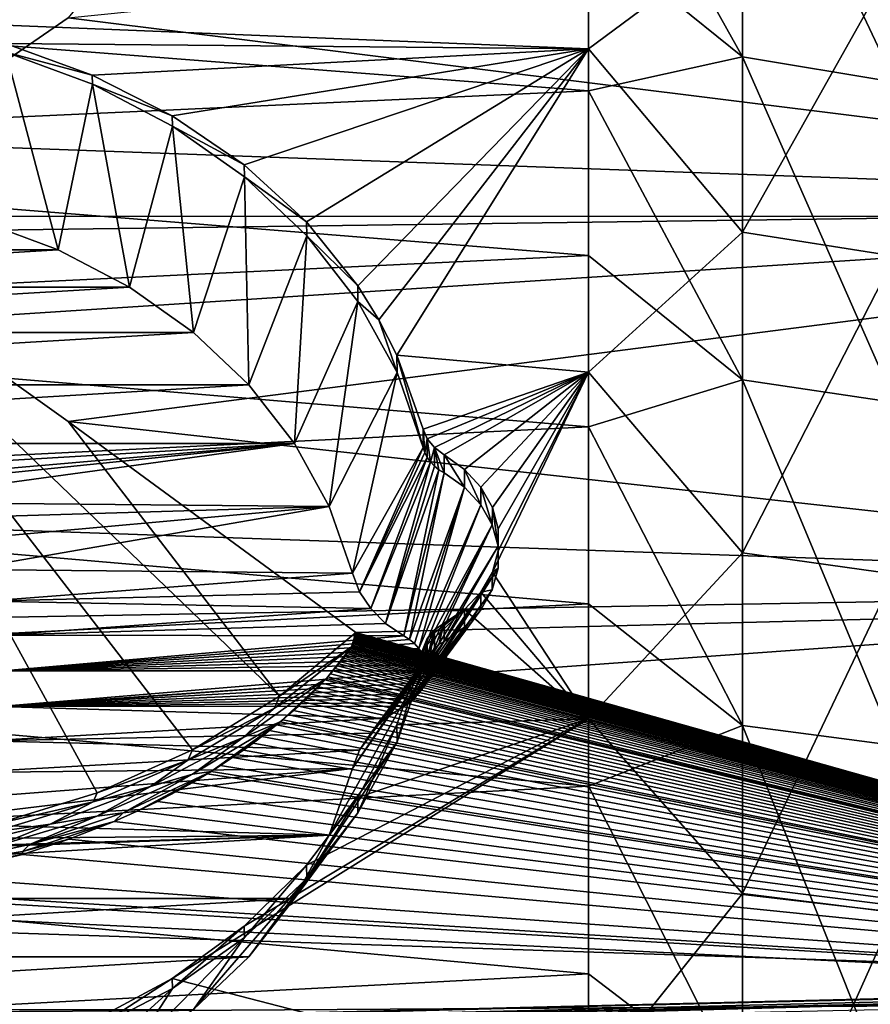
# Model space of a CAD drawing. Header units: metres. Extents: x -22 to 73, y -229 to 22.
# Tile 435 of 447: x 62.57 to 66, y 8.86 to 12.84. Entities that reach past the tile are written whole.
import ezdxf

# ---------------------------------------------------------------- set-up
doc = ezdxf.new("R2010")
doc.units = ezdxf.units.M
doc.layers.add('solid_509500_SW0001', color=7, linetype='CONTINUOUS')

msp = doc.modelspace()

# ---------------------------------------------------------------- linework, layer by layer
at = {"layer": 'solid_509500_SW0001'}
for points in [[(62.467476, 14.391605, 52.555748), (62.878754, 14.264891, 52.467022), (61.599998, 12.045105, 50.797806)], [(62.878754, 14.264891, 52.467022), (63.263596, 14.091173, 52.345383), (61.599998, 12.045105, 50.797806)], [(63.263596, 14.091173, 52.345383), (63.614048, 13.874043, 52.193348), (61.599998, 12.045105, 50.797806)], [(64.861679, 13.91882, 55.507469), (62.092049, 12.845408, 54.207142), (62.140434, 12.831539, 54.197701)], [(64.861679, 12.720585, 54.289288), (64.861679, 13.91882, 55.507469), (62.140434, 12.831539, 54.197701)], [(65.48349, 13.18253, 54.83427), (64.861679, 13.91882, 55.507469), (64.861679, 12.720585, 54.289288)], [(63.614048, 13.874043, 52.193348), (62.762138, 12.846208, 51.387505), (61.599998, 12.045105, 50.797806)], [(65.48349, 13.889622, 80.747246), (65.48349, 12.688466, 81.943344), (64.861679, 13.801345, 80.947975)], [(65.48349, 13.889622, 80.747246), (66.098099, 13.778349, 80.645126), (66.098099, 12.586816, 81.831635)], [(65.48349, 13.889622, 80.747246), (66.098099, 12.586816, 81.831635), (65.48349, 12.688466, 81.943344)], [(65.48349, 12.688466, 81.943344), (64.861679, 13.190406, 81.569832), (64.861679, 13.801345, 80.947975)], [(53.799999, 12.638116, 84.771347), (69.205086, 12.078847, 85.17852), (69.207748, 13.522199, 84.067055)], [(53.799999, 13.377833, 84.187454), (53.799999, 12.638116, 84.771347), (69.207748, 13.522199, 84.067055)], [(62.762138, 12.846208, 51.387505), (69.192436, 13.496729, 51.911549), (69.192398, 12.044147, 50.797138)], [(59.599998, 12.962036, 82.164238), (64.861679, 13.190406, 81.569832), (64.861679, 12.551476, 82.162895)], [(65.48349, 12.688466, 81.943344), (64.861679, 12.551476, 82.162895), (64.861679, 13.190406, 81.569832)], [(65.48349, 11.98035, 53.731617), (65.48349, 13.18253, 54.83427), (64.861679, 12.720585, 54.289288)], [(66.098099, 13.075666, 54.940998), (65.48349, 13.18253, 54.83427), (65.48349, 11.98035, 53.731617)], [(66.098099, 11.883231, 53.847282), (66.098099, 13.075666, 54.940998), (65.48349, 11.98035, 53.731617)], [(59.599998, 12.310474, 82.734047), (59.599998, 12.962036, 82.164238), (64.861679, 12.551476, 82.162895)], [(61.599998, 12.045105, 50.797806), (62.762138, 12.846208, 51.387505), (69.192398, 12.044147, 50.797138)], [(64.861679, 12.720585, 54.289288), (62.140434, 12.831539, 54.197701), (62.508801, 12.742543, 54.141712)], [(64.861679, 12.720585, 54.289288), (62.508801, 12.742543, 54.141712), (62.858109, 12.614994, 54.050175)], [(62.509647, 12.707378, 54.191395), (62.858109, 12.614994, 54.050175), (62.508801, 12.742543, 54.141712)], [(64.861679, 12.720585, 54.289288), (62.858109, 12.614994, 54.050175), (63.181358, 12.450686, 53.925938)], [(64.861679, 12.720585, 54.289288), (63.181358, 12.450686, 53.925938), (63.471855, 12.25199, 53.77272)], [(64.861679, 12.720585, 54.289288), (63.471855, 12.25199, 53.77272), (63.72337, 12.022007, 53.595028)], [(64.861679, 12.720585, 54.289288), (63.72337, 12.022007, 53.595028), (63.930538, 11.764411, 53.397831)], [(64.861679, 12.720585, 54.289288), (63.930538, 11.764411, 53.397831), (64.015999, 11.626664, 53.293625)], [(64.861679, 12.720585, 54.289288), (64.015999, 11.626664, 53.293625), (64.088676, 11.483887, 53.186684)], [(64.861679, 11.416172, 53.185551), (64.861679, 12.720585, 54.289288), (64.088676, 11.483887, 53.186684)], [(65.48349, 11.98035, 53.731617), (64.861679, 12.720585, 54.289288), (64.861679, 11.416172, 53.185551)], [(62.721325, 11.909609, 54.609409), (62.509647, 12.707378, 54.191395), (62.409687, 12.024495, 54.689854)], [(62.509647, 12.707378, 54.191395), (62.859756, 12.578309, 54.101021), (62.858109, 12.614994, 54.050175)], [(62.721325, 11.909609, 54.609409), (62.859756, 12.578309, 54.101021), (62.509647, 12.707378, 54.191395)], [(65.48349, 12.688466, 81.943344), (65.48349, 11.384727, 83.026703), (64.861679, 12.551476, 82.162895)], [(65.48349, 12.688466, 81.943344), (66.098099, 12.586816, 81.831635), (66.098099, 11.293522, 82.906326)], [(65.48349, 12.688466, 81.943344), (66.098099, 11.293522, 82.906326), (65.48349, 11.384727, 83.026703)], [(53.799999, 12.638116, 84.771347), (53.799999, 11.872946, 85.321465), (69.205086, 12.078847, 85.17852)], [(62.859756, 12.578309, 54.101021), (63.181358, 12.450686, 53.925938), (62.858109, 12.614994, 54.050175)], [(63.009426, 11.759043, 54.503983), (62.859756, 12.578309, 54.101021), (62.721325, 11.909609, 54.609409)], [(62.859756, 12.578309, 54.101021), (63.183414, 12.409158, 53.982578), (63.181358, 12.450686, 53.925938)], [(63.009426, 11.759043, 54.503983), (63.183414, 12.409158, 53.982578), (62.859756, 12.578309, 54.101021)], [(59.599998, 12.310474, 82.734047), (64.861679, 12.551476, 82.162895), (64.861679, 11.885912, 82.725906)], [(65.48349, 11.384727, 83.026703), (64.861679, 11.885912, 82.725906), (64.861679, 12.551476, 82.162895)], [(63.183414, 12.409158, 53.982578), (63.471855, 12.25199, 53.77272), (63.181358, 12.450686, 53.925938)], [(63.267941, 11.575957, 54.375786), (63.183414, 12.409158, 53.982578), (63.009426, 11.759043, 54.503983)], [(63.183414, 12.409158, 53.982578), (63.473831, 12.203476, 53.838558), (63.471855, 12.25199, 53.77272)], [(63.267941, 11.575957, 54.375786), (63.473831, 12.203476, 53.838558), (63.183414, 12.409158, 53.982578)], [(59.599998, 11.634413, 83.273521), (59.599998, 12.310474, 82.734047), (64.861679, 11.885912, 82.725906)], [(63.473831, 12.203476, 53.838558), (63.72337, 12.022007, 53.595028), (63.471855, 12.25199, 53.77272)], [(63.491447, 11.364194, 54.227509), (63.473831, 12.203476, 53.838558), (63.267941, 11.575957, 54.375786)], [(63.473831, 12.203476, 53.838558), (63.724926, 11.965578, 53.671982), (63.72337, 12.022007, 53.595028)], [(63.491447, 11.364194, 54.227509), (63.724926, 11.965578, 53.671982), (63.473831, 12.203476, 53.838558)], [(53.799999, 11.083866, 85.8367), (69.202759, 10.544668, 86.160667), (69.205086, 12.078847, 85.17852)], [(53.799999, 11.872946, 85.321465), (53.799999, 11.083866, 85.8367), (69.205086, 12.078847, 85.17852)], [(62.762138, 11.216976, 50.246708), (61.599998, 12.045105, 50.797806), (69.192398, 12.044147, 50.797138)], [(63.614048, 10.108191, 49.556469), (61.599998, 12.045105, 50.797806), (62.762138, 11.216976, 50.246708)], [(63.263596, 9.891062, 49.404434), (61.599998, 12.045105, 50.797806), (63.614048, 10.108191, 49.556469)], [(62.878754, 9.717344, 49.282795), (61.599998, 12.045105, 50.797806), (63.263596, 9.891062, 49.404434)], [(62.467476, 9.59063, 49.194069), (61.599998, 12.045105, 50.797806), (62.878754, 9.717344, 49.282795)], [(62.762138, 11.216976, 50.246708), (69.192398, 12.044147, 50.797138), (69.192436, 10.500143, 49.813549)], [(62.721325, 11.909609, 54.609409), (62.409687, 12.024495, 54.689854), (60.478676, 11.909609, 54.609409)], [(63.724926, 11.965578, 53.671982), (63.930538, 11.764411, 53.397831), (63.72337, 12.022007, 53.595028)], [(63.675255, 11.128197, 54.06226), (63.724926, 11.965578, 53.671982), (63.491447, 11.364194, 54.227509)], [(63.675255, 11.128197, 54.06226), (63.931419, 11.700453, 53.48634), (63.724926, 11.965578, 53.671982)], [(63.724926, 11.965578, 53.671982), (63.931419, 11.700453, 53.48634), (63.930538, 11.764411, 53.397831)], [(65.48349, 10.686323, 52.73835), (65.48349, 11.98035, 53.731617), (64.861679, 11.416172, 53.185551)], [(66.098099, 11.883231, 53.847282), (65.48349, 11.98035, 53.731617), (65.48349, 10.686323, 52.73835)], [(59.599998, 11.634413, 83.273521), (64.861679, 11.885912, 82.725906), (64.861679, 11.195126, 83.25766)], [(62.721325, 11.909609, 54.609409), (60.478676, 11.909609, 54.609409), (60.190575, 11.759043, 54.503983)], [(63.009426, 11.759043, 54.503983), (62.721325, 11.909609, 54.609409), (60.190575, 11.759043, 54.503983)], [(65.48349, 11.384727, 83.026703), (64.861679, 11.195126, 83.25766), (64.861679, 11.885912, 82.725906)], [(66.098099, 10.599695, 52.862064), (66.098099, 11.883231, 53.847282), (65.48349, 10.686323, 52.73835)], [(63.009426, 11.759043, 54.503983), (60.190575, 11.759043, 54.503983), (59.93206, 11.575957, 54.375786)], [(63.267941, 11.575957, 54.375786), (63.009426, 11.759043, 54.503983), (59.93206, 11.575957, 54.375786)], [(63.931419, 11.700453, 53.48634), (64.015999, 11.626664, 53.293625), (63.930538, 11.764411, 53.397831)], [(63.815502, 10.872917, 53.883511), (63.931419, 11.700453, 53.48634), (63.675255, 11.128197, 54.06226)], [(63.815502, 10.872917, 53.883511), (64.088982, 11.413661, 53.285522), (63.931419, 11.700453, 53.48634)], [(63.931419, 11.700453, 53.48634), (64.088982, 11.413661, 53.285522), (64.015999, 11.626664, 53.293625)], [(59.599998, 10.934754, 83.78199), (59.599998, 11.634413, 83.273521), (64.861679, 11.195126, 83.25766)], [(64.088982, 11.413661, 53.285522), (64.088676, 11.483887, 53.186684), (64.015999, 11.626664, 53.293625)], [(63.267941, 11.575957, 54.375786), (59.93206, 11.575957, 54.375786), (59.708553, 11.364194, 54.227509)], [(63.491447, 11.364194, 54.227509), (63.267941, 11.575957, 54.375786), (59.708553, 11.364194, 54.227509)], [(64.861679, 11.416172, 53.185551), (64.088676, 11.483887, 53.186684), (64.194305, 11.185807, 52.967232)], [(64.194305, 11.111219, 53.073753), (64.194305, 11.185807, 52.967232), (64.088676, 11.483887, 53.186684)], [(64.088982, 11.413661, 53.285522), (64.194305, 11.111219, 53.073753), (64.088676, 11.483887, 53.186684)], [(63.909252, 10.603716, 53.695015), (64.088982, 11.413661, 53.285522), (63.815502, 10.872917, 53.883511)], [(63.909252, 10.603716, 53.695015), (64.194305, 11.111219, 53.073753), (64.088982, 11.413661, 53.285522)], [(64.861679, 11.416172, 53.185551), (64.194305, 11.185807, 52.967232), (64.211151, 11.146321, 52.93903)], [(64.861679, 11.416172, 53.185551), (64.211151, 11.146321, 52.93903), (64.239746, 11.111204, 52.914963)], [(64.861679, 11.416172, 53.185551), (64.239746, 11.111204, 52.914963), (64.278648, 11.082484, 52.896378)], [(64.861679, 11.416172, 53.185551), (64.278648, 11.082484, 52.896378), (64.361923, 11.02331, 52.858536)], [(64.861679, 11.416172, 53.185551), (64.361923, 11.02331, 52.858536), (64.427849, 10.951477, 52.81076)], [(64.861679, 11.416172, 53.185551), (64.427849, 10.951477, 52.81076), (64.473732, 10.869795, 52.75515)], [(64.861679, 11.416172, 53.185551), (64.497063, 10.694122, 52.6329), (64.473724, 10.607761, 52.571674)], [(64.861679, 10.016469, 52.205467), (64.861679, 11.416172, 53.185551), (64.473724, 10.607761, 52.571674)], [(64.861679, 11.416172, 53.185551), (64.473732, 10.869795, 52.75515), (64.497063, 10.782749, 52.694954)], [(64.861679, 11.416172, 53.185551), (64.497063, 10.782749, 52.694954), (64.497063, 10.694122, 52.6329)], [(65.48349, 10.686323, 52.73835), (64.861679, 11.416172, 53.185551), (64.861679, 10.016469, 52.205467)], [(65.48349, 11.384727, 83.026703), (65.48349, 9.988948, 83.988586), (64.861679, 11.195126, 83.25766)], [(65.48349, 11.384727, 83.026703), (66.098099, 11.293522, 82.906326), (66.098099, 9.908924, 83.860497)], [(65.48349, 11.384727, 83.026703), (66.098099, 9.908924, 83.860497), (65.48349, 9.988948, 83.988586)], [(63.491447, 11.364194, 54.227509), (59.708553, 11.364194, 54.227509), (59.524746, 11.128197, 54.06226)], [(63.675255, 11.128197, 54.06226), (63.491447, 11.364194, 54.227509), (59.524746, 11.128197, 54.06226)], [(63.922863, 10.364244, 49.73576), (62.762138, 11.216976, 50.246708), (69.192436, 10.500143, 49.813549)], [(63.614048, 10.108191, 49.556469), (62.762138, 11.216976, 50.246708), (63.922863, 10.364244, 49.73576)], [(59.599998, 10.934754, 83.78199), (64.861679, 11.195126, 83.25766), (64.861679, 10.480582, 83.75705)], [(64.201187, 11.090857, 53.059494), (64.211151, 11.146321, 52.93903), (64.194305, 11.185807, 52.967232)], [(64.201187, 11.090857, 53.059494), (64.194305, 11.185807, 52.967232), (64.194305, 11.111219, 53.073753)], [(65.48349, 9.988948, 83.988586), (64.861679, 10.480582, 83.75705), (64.861679, 11.195126, 83.25766)], [(64.201187, 11.090857, 53.059494), (64.211205, 11.071388, 53.045864), (64.211151, 11.146321, 52.93903)], [(64.224197, 11.053138, 53.033085), (64.239746, 11.111204, 52.914963), (64.211151, 11.146321, 52.93903)], [(64.211205, 11.071388, 53.045864), (64.224197, 11.053138, 53.033085), (64.211151, 11.146321, 52.93903)], [(63.675255, 11.128197, 54.06226), (59.524746, 11.128197, 54.06226), (59.384495, 10.872917, 53.883511)], [(61.599998, 10.946896, 53.93531), (63.675255, 11.128197, 54.06226), (59.384495, 10.872917, 53.883511)], [(61.599998, 10.946896, 53.93531), (61.775597, 10.932728, 53.925392), (63.675255, 11.128197, 54.06226)], [(61.775597, 10.932728, 53.925392), (61.944431, 10.890773, 53.896015), (63.675255, 11.128197, 54.06226)], [(61.944431, 10.890773, 53.896015), (63.815502, 10.872917, 53.883511), (63.675255, 11.128197, 54.06226)], [(63.9375, 10.529476, 53.643032), (64.194305, 11.111219, 53.073753), (63.909252, 10.603716, 53.695015)], [(64.201187, 11.090857, 53.059494), (64.194305, 11.111219, 53.073753), (63.9375, 10.529476, 53.643032)], [(64.201187, 11.090857, 53.059494), (63.9375, 10.529476, 53.643032), (64.211205, 11.071388, 53.045864)], [(64.224197, 11.053138, 53.033085), (64.239952, 11.036409, 53.02137), (64.239746, 11.111204, 52.914963)], [(64.278648, 11.008599, 53.001896), (64.278648, 11.082484, 52.896378), (64.239746, 11.111204, 52.914963)], [(64.258202, 11.021481, 53.010918), (64.278648, 11.008599, 53.001896), (64.239746, 11.111204, 52.914963)], [(64.239952, 11.036409, 53.02137), (64.258202, 11.021481, 53.010918), (64.239746, 11.111204, 52.914963)], [(53.799999, 11.083866, 85.8367), (53.799999, 10.272465, 86.316017), (69.202759, 10.544668, 86.160667)], [(64.211205, 11.071388, 53.045864), (63.9375, 10.529476, 53.643032), (63.982658, 10.461075, 53.595135)], [(64.211205, 11.071388, 53.045864), (63.982658, 10.461075, 53.595135), (64.224197, 11.053138, 53.033085)], [(64.224197, 11.053138, 53.033085), (63.982658, 10.461075, 53.595135), (64.043037, 10.401067, 53.553116)], [(64.224197, 11.053138, 53.033085), (64.043037, 10.401067, 53.553116), (64.239952, 11.036409, 53.02137)], [(64.361748, 10.951266, 52.961754), (64.361923, 11.02331, 52.858536), (64.278648, 11.082484, 52.896378)], [(64.278648, 11.008599, 53.001896), (64.361748, 10.951266, 52.961754), (64.278648, 11.082484, 52.896378)], [(64.239952, 11.036409, 53.02137), (64.043037, 10.401067, 53.553116), (64.258202, 11.021481, 53.010918)], [(64.258202, 11.021481, 53.010918), (64.043037, 10.401067, 53.553116), (64.116379, 10.351693, 53.518547)], [(64.258202, 11.021481, 53.010918), (64.116379, 10.351693, 53.518547), (64.278648, 11.008599, 53.001896)], [(64.361748, 10.951266, 52.961754), (64.427757, 10.880588, 52.912262), (64.361923, 11.02331, 52.858536)], [(64.427757, 10.880588, 52.912262), (64.427849, 10.951477, 52.81076), (64.361923, 11.02331, 52.858536)], [(64.278648, 11.008599, 53.001896), (64.116379, 10.351693, 53.518547), (64.13942, 10.337008, 53.508263)], [(64.278648, 11.008599, 53.001896), (64.13942, 10.337008, 53.508263), (64.361748, 10.951266, 52.961754)], [(59.599998, 10.212348, 84.258781), (59.599998, 10.934754, 83.78199), (64.861679, 10.480582, 83.75705)], [(64.361748, 10.951266, 52.961754), (64.13942, 10.337008, 53.508263), (64.159737, 10.319837, 53.496239)], [(64.361748, 10.951266, 52.961754), (64.159737, 10.319837, 53.496239), (64.176949, 10.3005, 53.4827)], [(64.361748, 10.951266, 52.961754), (64.176949, 10.3005, 53.4827), (64.427757, 10.880588, 52.912262)], [(64.427757, 10.880588, 52.912262), (64.473579, 10.7999, 52.855762), (64.427849, 10.951477, 52.81076)], [(64.473579, 10.7999, 52.855762), (64.473732, 10.869795, 52.75515), (64.427849, 10.951477, 52.81076)], [(61.944431, 10.890773, 53.896015), (62.100006, 10.822655, 53.848316), (63.815502, 10.872917, 53.883511)], [(62.100006, 10.822655, 53.848316), (62.236382, 10.730976, 53.784122), (63.815502, 10.872917, 53.883511)], [(62.236382, 10.730976, 53.784122), (62.348316, 10.61925, 53.705891), (63.815502, 10.872917, 53.883511)], [(62.348316, 10.61925, 53.705891), (63.909252, 10.603716, 53.695015), (63.815502, 10.872917, 53.883511)], [(64.427757, 10.880588, 52.912262), (64.176949, 10.3005, 53.4827), (64.190681, 10.279399, 53.467926)], [(64.427757, 10.880588, 52.912262), (64.190681, 10.279399, 53.467926), (64.473579, 10.7999, 52.855762)], [(64.473579, 10.7999, 52.855762), (64.49704, 10.713015, 52.794926), (64.473732, 10.869795, 52.75515)], [(64.49704, 10.713015, 52.794926), (64.497063, 10.782749, 52.694954), (64.473732, 10.869795, 52.75515)], [(64.473579, 10.7999, 52.855762), (64.190681, 10.279399, 53.467926), (64.200699, 10.25692, 53.452187)], [(64.473579, 10.7999, 52.855762), (64.200699, 10.25692, 53.452187), (64.206779, 10.233527, 53.435806)], [(64.473579, 10.7999, 52.855762), (64.206779, 10.233527, 53.435806), (64.49704, 10.713015, 52.794926)], [(64.49704, 10.624029, 52.732616), (64.497063, 10.694122, 52.6329), (64.497063, 10.782749, 52.694954)], [(64.49704, 10.713015, 52.794926), (64.49704, 10.624029, 52.732616), (64.497063, 10.782749, 52.694954)], [(64.49704, 10.713015, 52.794926), (64.206779, 10.233527, 53.435806), (64.208824, 10.209661, 53.419094)], [(64.49704, 10.713015, 52.794926), (64.208824, 10.209661, 53.419094), (64.49704, 10.624029, 52.732616)], [(64.49704, 10.624029, 52.732616), (64.473724, 10.607761, 52.571674), (64.497063, 10.694122, 52.6329)], [(65.48349, 9.310373, 51.86208), (65.48349, 10.686323, 52.73835), (64.861679, 10.016469, 52.205467)], [(66.098099, 10.599695, 52.862064), (65.48349, 10.686323, 52.73835), (65.48349, 9.310373, 51.86208)], [(62.348316, 10.61925, 53.705891), (62.431496, 10.491779, 53.616634), (63.909252, 10.603716, 53.695015)], [(64.49704, 10.624029, 52.732616), (64.206779, 10.185794, 53.402382), (64.200699, 10.162401, 53.386002)], [(64.49704, 10.624029, 52.732616), (64.200699, 10.162401, 53.386002), (64.473579, 10.537143, 52.67178)], [(64.49704, 10.624029, 52.732616), (64.208824, 10.209661, 53.419094), (64.206779, 10.185794, 53.402382)], [(64.49704, 10.624029, 52.732616), (64.473579, 10.537143, 52.67178), (64.473724, 10.607761, 52.571674)], [(62.431496, 10.491779, 53.616634), (63.9375, 10.529476, 53.643032), (63.909252, 10.603716, 53.695015)], [(64.861679, 10.016469, 52.205467), (64.473724, 10.607761, 52.571674), (64.427841, 10.527582, 52.513943)], [(64.473579, 10.537143, 52.67178), (64.427841, 10.527582, 52.513943), (64.473724, 10.607761, 52.571674)], [(66.098099, 9.2349, 51.992901), (66.098099, 10.599695, 52.862064), (65.48349, 9.310373, 51.86208)], [(53.799999, 9.440376, 86.758446), (69.200768, 8.931247, 87.006126), (69.202759, 10.544668, 86.160667)], [(53.799999, 10.272465, 86.316017), (53.799999, 9.440376, 86.758446), (69.202759, 10.544668, 86.160667)], [(64.473579, 10.537143, 52.67178), (64.200699, 10.162401, 53.386002), (64.190681, 10.139922, 53.370262)], [(64.473579, 10.537143, 52.67178), (64.190681, 10.139922, 53.370262), (64.427757, 10.456456, 52.61528)], [(64.473579, 10.537143, 52.67178), (64.427757, 10.456456, 52.61528), (64.427841, 10.527582, 52.513943)], [(62.431496, 10.491779, 53.616634), (63.982658, 10.461075, 53.595135), (63.9375, 10.529476, 53.643032)], [(63.922863, 10.364244, 49.73576), (69.192436, 10.500143, 49.813549), (69.192551, 8.876286, 48.968143)], [(64.861679, 10.016469, 52.205467), (64.427841, 10.527582, 52.513943), (64.361893, 10.458105, 52.462772)], [(64.427757, 10.456456, 52.61528), (64.361893, 10.458105, 52.462772), (64.427841, 10.527582, 52.513943)], [(59.599998, 10.212348, 84.258781), (64.861679, 10.480582, 83.75705), (64.861679, 9.743799, 84.222992)], [(62.431496, 10.491779, 53.616634), (62.482708, 10.353473, 53.519791), (63.982658, 10.461075, 53.595135)], [(62.482708, 10.353473, 53.519791), (64.043037, 10.401067, 53.553116), (63.982658, 10.461075, 53.595135)], [(64.427757, 10.456456, 52.61528), (64.176949, 10.118821, 53.355488), (64.159737, 10.099484, 53.341946)], [(64.427757, 10.456456, 52.61528), (64.159737, 10.099484, 53.341946), (64.361748, 10.385777, 52.565792)], [(64.427757, 10.456456, 52.61528), (64.190681, 10.139922, 53.370262), (64.176949, 10.118821, 53.355488)], [(64.361893, 10.458105, 52.462772), (64.211151, 10.340418, 52.374729), (64.194305, 10.300411, 52.347271)], [(64.861679, 10.016469, 52.205467), (64.361893, 10.458105, 52.462772), (64.194305, 10.300411, 52.347271)], [(64.361893, 10.458105, 52.462772), (64.239746, 10.375043, 52.399498), (64.211151, 10.340418, 52.374729)], [(64.361893, 10.458105, 52.462772), (64.278648, 10.402328, 52.420128), (64.239746, 10.375043, 52.399498)], [(64.278648, 10.328444, 52.525646), (64.278648, 10.402328, 52.420128), (64.361893, 10.458105, 52.462772)], [(64.361748, 10.385777, 52.565792), (64.278648, 10.328444, 52.525646), (64.361893, 10.458105, 52.462772)], [(64.427757, 10.456456, 52.61528), (64.361748, 10.385777, 52.565792), (64.361893, 10.458105, 52.462772)], [(65.48349, 9.988948, 83.988586), (64.861679, 9.743799, 84.222992), (64.861679, 10.480582, 83.75705)], [(62.482708, 10.353473, 53.519791), (64.116379, 10.351693, 53.518547), (64.043037, 10.401067, 53.553116)], [(64.361748, 10.385777, 52.565792), (64.13942, 10.082314, 53.329926), (64.116379, 10.067628, 53.319641)], [(64.361748, 10.385777, 52.565792), (64.116379, 10.067628, 53.319641), (64.278648, 10.328444, 52.525646)], [(64.361748, 10.385777, 52.565792), (64.159737, 10.099484, 53.341946), (64.13942, 10.082314, 53.329926)], [(64.211205, 10.265655, 52.481682), (64.211151, 10.340418, 52.374729), (64.239746, 10.375043, 52.399498)], [(64.224197, 10.283905, 52.494461), (64.211205, 10.265655, 52.481682), (64.239746, 10.375043, 52.399498)], [(64.239952, 10.300634, 52.506176), (64.224197, 10.283905, 52.494461), (64.239746, 10.375043, 52.399498)], [(64.239952, 10.300634, 52.506176), (64.239746, 10.375043, 52.399498), (64.278648, 10.402328, 52.420128)], [(64.258202, 10.315563, 52.516628), (64.239952, 10.300634, 52.506176), (64.278648, 10.402328, 52.420128)], [(64.258202, 10.315563, 52.516628), (64.278648, 10.402328, 52.420128), (64.278648, 10.328444, 52.525646)], [(62.482708, 10.353473, 53.519791), (62.5, 10.209661, 53.419094), (64.116379, 10.351693, 53.518547)], [(62.5, 10.209661, 53.419094), (64.13942, 10.337008, 53.508263), (64.116379, 10.351693, 53.518547)], [(62.5, 10.209661, 53.419094), (64.159737, 10.319837, 53.496239), (64.13942, 10.337008, 53.508263)], [(63.614048, 10.108191, 49.556469), (63.922863, 10.364244, 49.73576), (63.904747, 10.307085, 49.703442)], [(63.904747, 10.307085, 49.703442), (63.922863, 10.364244, 49.73576), (63.906063, 10.309218, 49.704643)], [(63.906063, 10.309218, 49.704643), (63.922863, 10.364244, 49.73576), (63.908958, 10.314042, 49.707363)], [(63.908958, 10.314042, 49.707363), (63.922863, 10.364244, 49.73576), (63.911636, 10.318673, 49.709976)], [(63.911636, 10.318673, 49.709976), (63.922863, 10.364244, 49.73576), (63.914021, 10.322989, 49.71241)], [(63.914021, 10.322989, 49.71241), (63.922863, 10.364244, 49.73576), (63.916122, 10.326975, 49.714661)], [(63.916122, 10.326975, 49.714661), (63.922863, 10.364244, 49.73576), (63.917976, 10.330683, 49.716755)], [(63.917976, 10.330683, 49.716755), (63.922863, 10.364244, 49.73576), (63.919617, 10.334163, 49.718723)], [(63.919617, 10.334163, 49.718723), (63.922863, 10.364244, 49.73576), (63.921051, 10.337425, 49.72057)], [(63.919617, 10.334163, 49.718723), (63.921051, 10.337425, 49.72057), (69.192551, 8.876286, 48.968143)], [(63.921051, 10.337425, 49.72057), (63.922863, 10.364244, 49.73576), (63.922291, 10.340486, 49.722298)], [(63.921051, 10.337425, 49.72057), (63.922291, 10.340486, 49.722298), (69.192551, 8.876286, 48.968143)], [(63.922291, 10.340486, 49.722298), (63.922863, 10.364244, 49.73576), (63.923351, 10.343366, 49.72393)], [(63.922291, 10.340486, 49.722298), (63.923351, 10.343366, 49.72393), (69.192551, 8.876286, 48.968143)], [(63.924011, 10.363164, 49.735149), (63.922863, 10.364244, 49.73576), (69.192551, 8.876286, 48.968143)], [(63.92487, 10.361892, 49.734425), (63.922863, 10.364244, 49.73576), (63.924011, 10.363164, 49.735149)], [(63.92548, 10.360439, 49.733601), (63.922863, 10.364244, 49.73576), (63.92487, 10.361892, 49.734425)], [(63.925861, 10.358825, 49.732685), (63.922863, 10.364244, 49.73576), (63.92548, 10.360439, 49.733601)], [(63.926037, 10.357072, 49.731693), (63.922863, 10.364244, 49.73576), (63.925861, 10.358825, 49.732685)], [(63.926025, 10.3552, 49.730633), (63.922863, 10.364244, 49.73576), (63.926037, 10.357072, 49.731693)], [(63.925838, 10.353179, 49.729485), (63.922863, 10.364244, 49.73576), (63.926025, 10.3552, 49.730633)], [(63.92548, 10.350987, 49.728245), (63.922863, 10.364244, 49.73576), (63.925838, 10.353179, 49.729485)], [(63.924946, 10.34862, 49.726902), (63.922863, 10.364244, 49.73576), (63.92548, 10.350987, 49.728245)], [(63.924236, 10.346078, 49.725464), (63.922863, 10.364244, 49.73576), (63.924946, 10.34862, 49.726902)], [(63.923351, 10.343366, 49.72393), (63.922863, 10.364244, 49.73576), (63.924236, 10.346078, 49.725464)], [(63.923351, 10.343366, 49.72393), (63.924236, 10.346078, 49.725464), (69.192551, 8.876286, 48.968143)], [(63.92487, 10.361892, 49.734425), (63.924011, 10.363164, 49.735149), (69.192551, 8.876286, 48.968143)], [(63.924236, 10.346078, 49.725464), (63.924946, 10.34862, 49.726902), (69.192551, 8.876286, 48.968143)], [(63.92548, 10.360439, 49.733601), (63.92487, 10.361892, 49.734425), (69.192551, 8.876286, 48.968143)], [(63.924946, 10.34862, 49.726902), (63.92548, 10.350987, 49.728245), (69.192551, 8.876286, 48.968143)], [(63.925861, 10.358825, 49.732685), (63.92548, 10.360439, 49.733601), (69.192551, 8.876286, 48.968143)], [(63.92548, 10.350987, 49.728245), (63.925838, 10.353179, 49.729485), (69.192551, 8.876286, 48.968143)], [(63.925838, 10.353179, 49.729485), (63.926025, 10.3552, 49.730633), (69.192551, 8.876286, 48.968143)], [(63.926037, 10.357072, 49.731693), (63.925861, 10.358825, 49.732685), (69.192551, 8.876286, 48.968143)], [(63.926025, 10.3552, 49.730633), (63.926037, 10.357072, 49.731693), (69.192551, 8.876286, 48.968143)], [(64.194305, 10.225823, 52.453793), (64.194305, 10.300411, 52.347271), (64.211151, 10.340418, 52.374729)], [(64.201187, 10.246186, 52.468048), (64.194305, 10.225823, 52.453793), (64.211151, 10.340418, 52.374729)], [(64.211205, 10.265655, 52.481682), (64.201187, 10.246186, 52.468048), (64.211151, 10.340418, 52.374729)], [(62.5, 10.209661, 53.419094), (64.176949, 10.3005, 53.4827), (64.159737, 10.319837, 53.496239)], [(62.5, 10.209661, 53.419094), (64.190681, 10.279399, 53.467926), (64.176949, 10.3005, 53.4827)], [(63.594559, 10.059128, 49.529819), (63.904747, 10.307085, 49.703442), (63.803791, 10.179529, 49.632172)], [(63.614048, 10.108191, 49.556469), (63.904747, 10.307085, 49.703442), (63.594559, 10.059128, 49.529819)], [(63.803791, 10.179529, 49.632172), (63.904747, 10.307085, 49.703442), (63.809906, 10.186234, 49.635887)], [(63.809906, 10.186234, 49.635887), (63.904747, 10.307085, 49.703442), (63.820705, 10.198281, 49.642574)], [(63.820705, 10.198281, 49.642574), (63.904747, 10.307085, 49.703442), (63.830521, 10.209486, 49.648804)], [(63.830521, 10.209486, 49.648804), (63.904747, 10.307085, 49.703442), (63.839405, 10.219862, 49.654579)], [(63.839405, 10.219862, 49.654579), (63.904747, 10.307085, 49.703442), (63.847446, 10.229457, 49.659927)], [(63.847446, 10.229457, 49.659927), (63.904747, 10.307085, 49.703442), (63.854717, 10.238322, 49.664875)], [(63.854717, 10.238322, 49.664875), (63.904747, 10.307085, 49.703442), (63.86129, 10.246511, 49.669453)], [(63.86129, 10.246511, 49.669453), (63.904747, 10.307085, 49.703442), (63.867237, 10.254078, 49.673683)], [(63.867237, 10.254078, 49.673683), (63.904747, 10.307085, 49.703442), (63.872627, 10.26108, 49.677605)], [(63.872627, 10.26108, 49.677605), (63.904747, 10.307085, 49.703442), (63.877525, 10.267577, 49.681244)], [(63.877525, 10.267577, 49.681244), (63.904747, 10.307085, 49.703442), (63.881996, 10.273631, 49.684639)], [(63.881996, 10.273631, 49.684639), (63.904747, 10.307085, 49.703442), (63.886097, 10.279306, 49.68782)], [(63.886097, 10.279306, 49.68782), (63.904747, 10.307085, 49.703442), (63.889896, 10.284672, 49.690834)], [(63.889896, 10.284672, 49.690834), (63.904747, 10.307085, 49.703442), (63.893436, 10.289793, 49.693714)], [(63.893436, 10.289793, 49.693714), (63.904747, 10.307085, 49.703442), (63.896782, 10.294737, 49.696491)], [(63.893436, 10.289793, 49.693714), (63.896782, 10.294737, 49.696491), (69.192551, 8.876286, 48.968143)], [(63.896782, 10.294737, 49.696491), (63.904747, 10.307085, 49.703442), (63.899971, 10.299576, 49.699215)], [(63.896782, 10.294737, 49.696491), (63.899971, 10.299576, 49.699215), (69.192551, 8.876286, 48.968143)], [(63.899971, 10.299576, 49.699215), (63.904747, 10.307085, 49.703442), (63.903053, 10.304381, 49.70192)], [(63.899971, 10.299576, 49.699215), (63.903053, 10.304381, 49.70192), (69.192551, 8.876286, 48.968143)], [(63.903053, 10.304381, 49.70192), (63.904747, 10.307085, 49.703442), (69.192551, 8.876286, 48.968143)], [(63.904747, 10.307085, 49.703442), (63.906063, 10.309218, 49.704643), (69.192551, 8.876286, 48.968143)], [(63.906063, 10.309218, 49.704643), (63.908958, 10.314042, 49.707363), (69.192551, 8.876286, 48.968143)], [(63.908958, 10.314042, 49.707363), (63.911636, 10.318673, 49.709976), (69.192551, 8.876286, 48.968143)], [(63.911636, 10.318673, 49.709976), (63.914021, 10.322989, 49.71241), (69.192551, 8.876286, 48.968143)], [(63.914021, 10.322989, 49.71241), (63.916122, 10.326975, 49.714661), (69.192551, 8.876286, 48.968143)], [(63.916122, 10.326975, 49.714661), (63.917976, 10.330683, 49.716755), (69.192551, 8.876286, 48.968143)], [(63.917976, 10.330683, 49.716755), (63.919617, 10.334163, 49.718723), (69.192551, 8.876286, 48.968143)], [(64.239952, 10.300634, 52.506176), (64.043037, 10.018254, 53.285069), (63.982658, 9.958246, 53.243053)], [(64.239952, 10.300634, 52.506176), (63.982658, 9.958246, 53.243053), (64.224197, 10.283905, 52.494461)], [(64.278648, 10.328444, 52.525646), (64.116379, 10.067628, 53.319641), (64.043037, 10.018254, 53.285069)], [(64.258202, 10.315563, 52.516628), (64.278648, 10.328444, 52.525646), (64.043037, 10.018254, 53.285069)], [(64.258202, 10.315563, 52.516628), (64.043037, 10.018254, 53.285069), (64.239952, 10.300634, 52.506176)], [(64.861679, 10.016469, 52.205467), (64.194305, 10.300411, 52.347271), (64.088722, 9.992342, 52.142288)], [(64.088982, 9.923383, 52.24202), (64.088722, 9.992342, 52.142288), (64.194305, 10.300411, 52.347271)], [(64.088982, 9.923383, 52.24202), (64.194305, 10.300411, 52.347271), (64.194305, 10.225823, 52.453793)], [(62.5, 10.209661, 53.419094), (64.200699, 10.25692, 53.452187), (64.190681, 10.279399, 53.467926)], [(62.5, 10.209661, 53.419094), (64.206779, 10.233527, 53.435806), (64.200699, 10.25692, 53.452187)], [(63.867237, 10.254078, 49.673683), (63.872627, 10.26108, 49.677605), (69.192551, 8.876286, 48.968143)], [(63.872627, 10.26108, 49.677605), (63.877525, 10.267577, 49.681244), (69.192551, 8.876286, 48.968143)], [(63.877525, 10.267577, 49.681244), (63.881996, 10.273631, 49.684639), (69.192551, 8.876286, 48.968143)], [(63.881996, 10.273631, 49.684639), (63.886097, 10.279306, 49.68782), (69.192551, 8.876286, 48.968143)], [(63.886097, 10.279306, 49.68782), (63.889896, 10.284672, 49.690834), (69.192551, 8.876286, 48.968143)], [(63.889896, 10.284672, 49.690834), (63.893436, 10.289793, 49.693714), (69.192551, 8.876286, 48.968143)], [(64.224197, 10.283905, 52.494461), (63.982658, 9.958246, 53.243053), (63.9375, 9.889845, 53.195156)], [(64.224197, 10.283905, 52.494461), (63.9375, 9.889845, 53.195156), (64.211205, 10.265655, 52.481682)], [(64.211205, 10.265655, 52.481682), (63.9375, 9.889845, 53.195156), (64.201187, 10.246186, 52.468048)], [(62.5, 10.209661, 53.419094), (64.208824, 10.209661, 53.419094), (64.206779, 10.233527, 53.435806)], [(64.194305, 10.225823, 52.453793), (63.909252, 9.815605, 53.143173), (63.815502, 9.546404, 52.954678)], [(64.088982, 9.923383, 52.24202), (64.194305, 10.225823, 52.453793), (63.815502, 9.546404, 52.954678)], [(63.830521, 10.209486, 49.648804), (63.839405, 10.219862, 49.654579), (69.192551, 8.876286, 48.968143)], [(63.839405, 10.219862, 49.654579), (63.847446, 10.229457, 49.659927), (69.192551, 8.876286, 48.968143)], [(63.847446, 10.229457, 49.659927), (63.854717, 10.238322, 49.664875), (69.192551, 8.876286, 48.968143)], [(63.854717, 10.238322, 49.664875), (63.86129, 10.246511, 49.669453), (69.192551, 8.876286, 48.968143)], [(63.86129, 10.246511, 49.669453), (63.867237, 10.254078, 49.673683), (69.192551, 8.876286, 48.968143)], [(64.201187, 10.246186, 52.468048), (63.9375, 9.889845, 53.195156), (63.909252, 9.815605, 53.143173)], [(64.201187, 10.246186, 52.468048), (63.909252, 9.815605, 53.143173), (64.194305, 10.225823, 52.453793)], [(59.599998, 9.469394, 84.702415), (59.599998, 10.212348, 84.258781), (64.861679, 9.743799, 84.222992)], [(62.482708, 10.065848, 53.318394), (64.206779, 10.185794, 53.402382), (64.208824, 10.209661, 53.419094)], [(62.482708, 10.065848, 53.318394), (64.208824, 10.209661, 53.419094), (62.5, 10.209661, 53.419094)], [(62.482708, 10.065848, 53.318394), (64.200699, 10.162401, 53.386002), (64.206779, 10.185794, 53.402382)], [(63.467903, 9.940416, 49.464748), (63.803791, 10.179529, 49.632172), (63.617641, 10.003841, 49.535896)], [(63.594559, 10.059128, 49.529819), (63.803791, 10.179529, 49.632172), (63.467903, 9.940416, 49.464748)], [(63.617641, 10.003841, 49.535896), (63.803791, 10.179529, 49.632172), (63.628002, 10.012503, 49.540592)], [(63.628002, 10.012503, 49.540592), (63.803791, 10.179529, 49.632172), (63.650883, 10.032036, 49.551201)], [(63.650883, 10.032036, 49.551201), (63.803791, 10.179529, 49.632172), (63.671745, 10.05033, 49.561157)], [(63.671745, 10.05033, 49.561157), (63.803791, 10.179529, 49.632172), (63.690945, 10.067606, 49.570587)], [(63.690945, 10.067606, 49.570587), (63.803791, 10.179529, 49.632172), (63.708843, 10.084109, 49.579613)], [(63.708843, 10.084109, 49.579613), (63.803791, 10.179529, 49.632172), (63.725746, 10.100082, 49.588364)], [(63.725746, 10.100082, 49.588364), (63.803791, 10.179529, 49.632172), (63.741859, 10.115675, 49.596928)], [(63.741859, 10.115675, 49.596928), (63.803791, 10.179529, 49.632172), (63.75721, 10.130889, 49.605297)], [(63.75721, 10.130889, 49.605297), (63.803791, 10.179529, 49.632172), (63.771732, 10.145636, 49.613426)], [(63.771732, 10.145636, 49.613426), (63.803791, 10.179529, 49.632172), (63.785385, 10.15983, 49.621265)], [(63.785385, 10.15983, 49.621265), (63.803791, 10.179529, 49.632172), (63.798122, 10.173391, 49.628769)], [(63.798122, 10.173391, 49.628769), (63.803791, 10.179529, 49.632172), (69.192551, 8.876286, 48.968143)], [(63.803791, 10.179529, 49.632172), (63.809906, 10.186234, 49.635887), (69.192551, 8.876286, 48.968143)], [(63.809906, 10.186234, 49.635887), (63.820705, 10.198281, 49.642574), (69.192551, 8.876286, 48.968143)], [(63.820705, 10.198281, 49.642574), (63.830521, 10.209486, 49.648804), (69.192551, 8.876286, 48.968143)], [(62.482708, 10.065848, 53.318394), (64.190681, 10.139922, 53.370262), (64.200699, 10.162401, 53.386002)], [(62.482708, 10.065848, 53.318394), (64.176949, 10.118821, 53.355488), (64.190681, 10.139922, 53.370262)], [(63.75721, 10.130889, 49.605297), (63.771732, 10.145636, 49.613426), (69.192551, 8.876286, 48.968143)], [(63.771732, 10.145636, 49.613426), (63.785385, 10.15983, 49.621265), (69.192551, 8.876286, 48.968143)], [(63.785385, 10.15983, 49.621265), (63.798122, 10.173391, 49.628769), (69.192551, 8.876286, 48.968143)], [(62.482708, 10.065848, 53.318394), (64.159737, 10.099484, 53.341946), (64.176949, 10.118821, 53.355488)], [(62.482708, 10.065848, 53.318394), (64.13942, 10.082314, 53.329926), (64.159737, 10.099484, 53.341946)], [(63.263596, 9.891062, 49.404434), (63.614048, 10.108191, 49.556469), (63.594559, 10.059128, 49.529819)], [(63.708843, 10.084109, 49.579613), (63.725746, 10.100082, 49.588364), (69.192551, 8.876286, 48.968143)], [(63.725746, 10.100082, 49.588364), (63.741859, 10.115675, 49.596928), (69.192551, 8.876286, 48.968143)], [(63.741859, 10.115675, 49.596928), (63.75721, 10.130889, 49.605297), (69.192551, 8.876286, 48.968143)], [(62.482708, 10.065848, 53.318394), (62.431496, 9.927542, 53.221554), (64.043037, 10.018254, 53.285069)], [(62.482708, 10.065848, 53.318394), (64.116379, 10.067628, 53.319641), (64.13942, 10.082314, 53.329926)], [(62.482708, 10.065848, 53.318394), (64.043037, 10.018254, 53.285069), (64.116379, 10.067628, 53.319641)], [(63.245029, 9.849219, 49.382839), (63.594559, 10.059128, 49.529819), (63.467903, 9.940416, 49.464748)], [(63.263596, 9.891062, 49.404434), (63.594559, 10.059128, 49.529819), (63.245029, 9.849219, 49.382839)], [(63.671745, 10.05033, 49.561157), (63.690945, 10.067606, 49.570587), (69.192551, 8.876286, 48.968143)], [(63.690945, 10.067606, 49.570587), (63.708843, 10.084109, 49.579613), (69.192551, 8.876286, 48.968143)], [(62.431496, 9.927542, 53.221554), (63.982658, 9.958246, 53.243053), (64.043037, 10.018254, 53.285069)], [(64.861679, 10.016469, 52.205467), (63.472401, 9.179303, 51.62117), (63.18203, 8.967328, 51.486839)], [(64.861679, 8.533159, 51.35722), (64.861679, 10.016469, 52.205467), (63.18203, 8.967328, 51.486839)], [(64.861679, 10.016469, 52.205467), (63.723732, 9.424891, 51.776482), (63.472401, 9.179303, 51.62117)], [(63.628002, 10.012503, 49.540592), (63.650883, 10.032036, 49.551201), (69.192551, 8.876286, 48.968143)], [(63.650883, 10.032036, 49.551201), (63.671745, 10.05033, 49.561157), (69.192551, 8.876286, 48.968143)], [(64.861679, 10.016469, 52.205467), (63.93071, 9.698149, 51.951004), (63.723732, 9.424891, 51.776482)], [(64.861679, 10.016469, 52.205467), (64.088722, 9.992342, 52.142288), (63.93071, 9.698149, 51.951004)], [(65.48349, 9.310373, 51.86208), (64.861679, 10.016469, 52.205467), (64.861679, 8.533159, 51.35722)], [(63.26339, 9.792295, 49.387794), (63.617641, 10.003841, 49.535896), (63.339314, 9.804068, 49.429047)], [(63.467903, 9.940416, 49.464748), (63.617641, 10.003841, 49.535896), (63.26339, 9.792295, 49.387794)], [(63.339314, 9.804068, 49.429047), (63.617641, 10.003841, 49.535896), (63.376373, 9.827489, 49.441433)], [(63.376373, 9.827489, 49.441433), (63.617641, 10.003841, 49.535896), (63.425243, 9.859735, 49.458542)], [(63.425243, 9.859735, 49.458542), (63.617641, 10.003841, 49.535896), (63.469025, 9.890001, 49.47467)], [(63.469025, 9.890001, 49.47467), (63.617641, 10.003841, 49.535896), (63.508198, 9.918251, 49.48978)], [(63.508198, 9.918251, 49.48978), (63.617641, 10.003841, 49.535896), (63.543228, 9.944527, 49.503883)], [(63.543228, 9.944527, 49.503883), (63.617641, 10.003841, 49.535896), (63.574585, 9.96891, 49.517014)], [(63.574585, 9.96891, 49.517014), (63.617641, 10.003841, 49.535896), (63.602703, 9.991519, 49.529224)], [(63.574585, 9.96891, 49.517014), (63.602703, 9.991519, 49.529224), (69.192551, 8.876286, 48.968143)], [(63.602703, 9.991519, 49.529224), (63.617641, 10.003841, 49.535896), (69.192551, 8.876286, 48.968143)], [(63.617641, 10.003841, 49.535896), (63.628002, 10.012503, 49.540592), (69.192551, 8.876286, 48.968143)], [(63.931419, 9.636591, 52.041206), (63.93071, 9.698149, 51.951004), (64.088722, 9.992342, 52.142288)], [(63.931419, 9.636591, 52.041206), (64.088722, 9.992342, 52.142288), (64.088982, 9.923383, 52.24202)], [(65.48349, 9.988948, 83.988586), (65.48349, 8.51241, 84.821198), (64.861679, 9.743799, 84.222992)], [(65.48349, 9.988948, 83.988586), (66.098099, 9.908924, 83.860497), (66.098099, 8.444215, 84.68644)], [(65.48349, 9.988948, 83.988586), (66.098099, 8.444215, 84.68644), (65.48349, 8.51241, 84.821198)], [(62.431496, 9.927542, 53.221554), (63.9375, 9.889845, 53.195156), (63.982658, 9.958246, 53.243053)], [(63.093948, 9.743067, 49.326565), (63.467903, 9.940416, 49.464748), (63.26339, 9.792295, 49.387794)], [(63.245029, 9.849219, 49.382839), (63.467903, 9.940416, 49.464748), (63.093948, 9.743067, 49.326565)], [(63.508198, 9.918251, 49.48978), (63.543228, 9.944527, 49.503883), (69.192551, 8.876286, 48.968143)], [(63.543228, 9.944527, 49.503883), (63.574585, 9.96891, 49.517014), (69.192551, 8.876286, 48.968143)], [(62.431496, 9.927542, 53.221554), (62.348316, 9.800071, 53.132294), (63.9375, 9.889845, 53.195156)], [(63.469025, 9.890001, 49.47467), (63.508198, 9.918251, 49.48978), (69.192551, 8.876286, 48.968143)], [(64.088982, 9.923383, 52.24202), (63.815502, 9.546404, 52.954678), (63.675255, 9.291124, 52.775928)], [(63.931419, 9.636591, 52.041206), (64.088982, 9.923383, 52.24202), (63.675255, 9.291124, 52.775928)], [(62.348316, 9.800071, 53.132294), (63.909252, 9.815605, 53.143173), (63.9375, 9.889845, 53.195156)], [(62.878754, 9.717344, 49.282795), (63.263596, 9.891062, 49.404434), (63.245029, 9.849219, 49.382839)], [(63.376373, 9.827489, 49.441433), (63.425243, 9.859735, 49.458542), (69.192551, 8.876286, 48.968143)], [(63.425243, 9.859735, 49.458542), (63.469025, 9.890001, 49.47467), (69.192551, 8.876286, 48.968143)], [(62.863041, 9.6815, 49.2654), (63.245029, 9.849219, 49.382839), (63.093948, 9.743067, 49.326565)], [(62.878754, 9.717344, 49.282795), (63.245029, 9.849219, 49.382839), (62.863041, 9.6815, 49.2654)], [(63.339314, 9.804068, 49.429047), (63.376373, 9.827489, 49.441433), (69.192551, 8.876286, 48.968143)], [(62.100006, 9.596666, 52.989872), (63.815502, 9.546404, 52.954678), (63.909252, 9.815605, 53.143173)], [(62.236382, 9.688345, 53.054066), (62.100006, 9.596666, 52.989872), (63.909252, 9.815605, 53.143173)], [(62.348316, 9.800071, 53.132294), (62.236382, 9.688345, 53.054066), (63.909252, 9.815605, 53.143173)], [(62.876869, 9.623475, 49.269585), (63.26339, 9.792295, 49.387794), (62.983921, 9.637079, 49.312149)], [(63.093948, 9.743067, 49.326565), (63.26339, 9.792295, 49.387794), (62.876869, 9.623475, 49.269585)], [(62.983921, 9.637079, 49.312149), (63.339314, 9.804068, 49.429047), (63.040226, 9.642847, 49.344826)], [(63.26339, 9.792295, 49.387794), (63.339314, 9.804068, 49.429047), (62.983921, 9.637079, 49.312149)], [(63.040226, 9.642847, 49.344826), (63.339314, 9.804068, 49.429047), (63.122971, 9.682901, 49.365585)], [(63.122971, 9.682901, 49.365585), (63.339314, 9.804068, 49.429047), (63.196697, 9.721385, 49.385632)], [(63.196697, 9.721385, 49.385632), (63.339314, 9.804068, 49.429047), (63.262711, 9.758234, 49.404922)], [(63.262711, 9.758234, 49.404922), (63.339314, 9.804068, 49.429047), (63.322269, 9.793566, 49.423508)], [(63.262711, 9.758234, 49.404922), (63.322269, 9.793566, 49.423508), (69.192551, 8.876286, 48.968143)], [(63.322269, 9.793566, 49.423508), (63.339314, 9.804068, 49.429047), (69.192551, 8.876286, 48.968143)], [(59.599998, 9.469394, 84.702415), (64.861679, 9.743799, 84.222992), (64.861679, 8.986341, 84.65451)], [(62.689461, 9.591413, 49.220375), (63.093948, 9.743067, 49.326565), (62.876869, 9.623475, 49.269585)], [(62.863041, 9.6815, 49.2654), (63.093948, 9.743067, 49.326565), (62.689461, 9.591413, 49.220375)], [(63.196697, 9.721385, 49.385632), (63.262711, 9.758234, 49.404922), (69.192551, 8.876286, 48.968143)], [(65.48349, 8.51241, 84.821198), (64.861679, 8.986341, 84.65451), (64.861679, 9.743799, 84.222992)], [(62.467476, 9.59063, 49.194069), (62.878754, 9.717344, 49.282795), (62.863041, 9.6815, 49.2654)], [(63.122971, 9.682901, 49.365585), (63.196697, 9.721385, 49.385632), (69.192551, 8.876286, 48.968143)], [(62.456131, 9.559279, 49.179821), (62.863041, 9.6815, 49.2654), (62.689461, 9.591413, 49.220375)], [(62.467476, 9.59063, 49.194069), (62.863041, 9.6815, 49.2654), (62.456131, 9.559279, 49.179821)], [(63.040226, 9.642847, 49.344826), (63.122971, 9.682901, 49.365585), (69.192551, 8.876286, 48.968143)], [(63.724926, 9.371466, 51.855564), (63.723732, 9.424891, 51.776482), (63.93071, 9.698149, 51.951004)], [(63.724926, 9.371466, 51.855564), (63.93071, 9.698149, 51.951004), (63.931419, 9.636591, 52.041206)], [(53.799999, 8.779965, 48.923515), (53.799999, 9.626987, 49.336636), (69.192551, 8.876286, 48.968143)], [(61.401718, 9.334158, 49.188473), (69.192551, 8.876286, 48.968143), (53.799999, 9.626987, 49.336636)], [(62.465378, 9.500473, 49.183456), (62.876869, 9.623475, 49.269585), (62.605583, 9.509511, 49.222824)], [(62.689461, 9.591413, 49.220375), (62.876869, 9.623475, 49.269585), (62.465378, 9.500473, 49.183456)], [(62.605583, 9.509511, 49.222824), (62.983921, 9.637079, 49.312149), (62.947159, 9.601418, 49.323471)], [(62.876869, 9.623475, 49.269585), (62.983921, 9.637079, 49.312149), (62.605583, 9.509511, 49.222824)], [(62.947159, 9.601418, 49.323471), (63.040226, 9.642847, 49.344826), (69.192551, 8.876286, 48.968143)], [(62.983921, 9.637079, 49.312149), (63.040226, 9.642847, 49.344826), (62.947159, 9.601418, 49.323471)], [(63.931419, 9.636591, 52.041206), (63.675255, 9.291124, 52.775928), (63.491447, 9.055127, 52.61068)], [(63.724926, 9.371466, 51.855564), (63.931419, 9.636591, 52.041206), (63.491447, 9.055127, 52.61068)], [(62.100006, 9.596666, 52.989872), (61.944431, 9.528548, 52.942173), (63.815502, 9.546404, 52.954678)], [(62.262711, 9.488557, 49.148354), (62.689461, 9.591413, 49.220375), (62.465378, 9.500473, 49.183456)], [(62.456131, 9.559279, 49.179821), (62.689461, 9.591413, 49.220375), (62.262711, 9.488557, 49.148354)], [(62.577873, 9.481023, 49.23917), (62.947159, 9.601418, 49.323471), (62.764202, 9.529904, 49.286877)], [(62.605583, 9.509511, 49.222824), (62.947159, 9.601418, 49.323471), (62.577873, 9.481023, 49.23917)], [(62.764202, 9.529904, 49.286877), (62.947159, 9.601418, 49.323471), (69.192551, 8.876286, 48.968143)], [(63.675255, 9.291124, 52.775928), (63.815502, 9.546404, 52.954678), (59.524746, 9.291124, 52.775928)], [(61.599998, 9.472425, 52.902878), (59.524746, 9.291124, 52.775928), (63.815502, 9.546404, 52.954678)], [(61.775597, 9.486593, 52.912796), (61.599998, 9.472425, 52.902878), (63.815502, 9.546404, 52.954678)], [(61.944431, 9.528548, 52.942173), (61.775597, 9.486593, 52.912796), (63.815502, 9.546404, 52.954678)], [(62.210232, 9.423247, 49.162422), (62.605583, 9.509511, 49.222824), (62.577873, 9.481023, 49.23917)], [(62.465378, 9.500473, 49.183456), (62.605583, 9.509511, 49.222824), (62.210232, 9.423247, 49.162422)], [(62.5769, 9.468895, 49.255936), (62.764202, 9.529904, 49.286877), (69.192551, 8.876286, 48.968143)], [(62.577873, 9.481023, 49.23917), (62.764202, 9.529904, 49.286877), (62.5769, 9.468895, 49.255936)], [(59.599998, 8.707751, 85.111839), (59.599998, 9.469394, 84.702415), (64.861679, 8.986341, 84.65451)], [(62.191994, 9.379315, 49.210949), (62.5769, 9.468895, 49.255936), (69.192551, 8.876286, 48.968143)], [(62.193024, 9.399678, 49.182209), (62.5769, 9.468895, 49.255936), (62.191994, 9.379315, 49.210949)], [(62.193024, 9.399678, 49.182209), (62.577873, 9.481023, 49.23917), (62.5769, 9.468895, 49.255936)], [(62.210232, 9.423247, 49.162422), (62.577873, 9.481023, 49.23917), (62.193024, 9.399678, 49.182209)], [(53.799999, 9.440376, 86.758446), (53.799999, 8.589276, 87.163101), (69.200768, 8.931247, 87.006126)], [(63.473831, 9.133568, 51.688984), (63.472401, 9.179303, 51.62117), (63.723732, 9.424891, 51.776482)], [(63.473831, 9.133568, 51.688984), (63.723732, 9.424891, 51.776482), (63.724926, 9.371466, 51.855564)], [(61.798286, 9.334158, 49.188473), (62.191994, 9.379315, 49.210949), (69.192551, 8.876286, 48.968143)], [(63.724926, 9.371466, 51.855564), (63.491447, 9.055127, 52.61068), (63.267941, 8.843364, 52.462402)], [(63.473831, 9.133568, 51.688984), (63.724926, 9.371466, 51.855564), (63.267941, 8.843364, 52.462402)], [(61.401718, 9.334158, 49.188473), (61.798286, 9.334158, 49.188473), (69.192551, 8.876286, 48.968143)], [(65.48349, 7.863048, 51.109528), (65.48349, 9.310373, 51.86208), (64.861679, 8.533159, 51.35722)], [(66.098099, 9.2349, 51.992901), (65.48349, 9.310373, 51.86208), (65.48349, 7.863048, 51.109528)], [(63.675255, 9.291124, 52.775928), (59.524746, 9.291124, 52.775928), (59.708553, 9.055127, 52.61068)], [(63.491447, 9.055127, 52.61068), (63.675255, 9.291124, 52.775928), (59.708553, 9.055127, 52.61068)], [(66.098099, 7.799306, 51.246452), (66.098099, 9.2349, 51.992901), (65.48349, 7.863048, 51.109528)], [(63.183414, 8.927886, 51.544964), (63.18203, 8.967328, 51.486839), (63.472401, 9.179303, 51.62117)], [(63.183414, 8.927886, 51.544964), (63.472401, 9.179303, 51.62117), (63.473831, 9.133568, 51.688984)], [(63.473831, 9.133568, 51.688984), (63.267941, 8.843364, 52.462402), (63.009426, 8.660278, 52.334206)], [(63.183414, 8.927886, 51.544964), (63.473831, 9.133568, 51.688984), (63.009426, 8.660278, 52.334206)], [(63.491447, 9.055127, 52.61068), (59.708553, 9.055127, 52.61068), (59.93206, 8.843364, 52.462402)], [(63.267941, 8.843364, 52.462402), (63.491447, 9.055127, 52.61068), (59.93206, 8.843364, 52.462402)], [(59.599998, 8.707751, 85.111839), (64.861679, 8.986341, 84.65451), (64.861679, 8.209811, 85.05069)], [(65.48349, 8.51241, 84.821198), (64.861679, 8.209811, 85.05069), (64.861679, 8.986341, 84.65451)], [(64.861679, 8.533159, 51.35722), (63.18203, 8.967328, 51.486839), (62.858135, 8.793977, 51.374672)], [(62.859756, 8.758735, 51.426525), (62.858135, 8.793977, 51.374672), (63.18203, 8.967328, 51.486839)], [(62.859756, 8.758735, 51.426525), (63.18203, 8.967328, 51.486839), (63.183414, 8.927886, 51.544964)], [(53.799999, 7.720878, 87.52916), (69.199074, 7.250747, 87.708542), (69.200768, 8.931247, 87.006126)], [(53.799999, 8.589276, 87.163101), (53.799999, 7.720878, 87.52916), (69.200768, 8.931247, 87.006126)], [(63.183414, 8.927886, 51.544964), (63.009426, 8.660278, 52.334206), (62.721325, 8.509712, 52.228775)], [(62.859756, 8.758735, 51.426525), (63.183414, 8.927886, 51.544964), (62.721325, 8.509712, 52.228775)], [(53.799999, 8.779965, 48.923515), (69.192551, 8.876286, 48.968143), (69.192741, 7.184731, 48.267296)], [(66.673874, 8.879604, 65.263779), (56.180256, 8.587592, 65.05014), (56.180428, 8.644492, 65.570137)], [(66.673874, 8.879604, 65.263779), (66.674034, 8.842626, 65.004745), (56.180256, 8.587592, 65.05014)], [(66.672615, 8.902395, 65.786385), (56.180428, 8.644492, 65.570137), (56.180931, 8.633018, 66.093307)], [(66.672615, 8.902395, 65.786385), (66.673401, 8.899557, 65.524696), (56.180428, 8.644492, 65.570137)], [(66.673401, 8.899557, 65.524696), (66.673874, 8.879604, 65.263779), (56.180428, 8.644492, 65.570137)], [(66.671509, 8.8881, 66.047737), (66.672615, 8.902395, 65.786385), (56.180931, 8.633018, 66.093307)], [(66.670105, 8.856728, 66.307617), (66.671509, 8.8881, 66.047737), (56.180931, 8.633018, 66.093307)]]:
    msp.add_3dface(points, dxfattribs=at)

doc.saveas('drawing.dxf')
